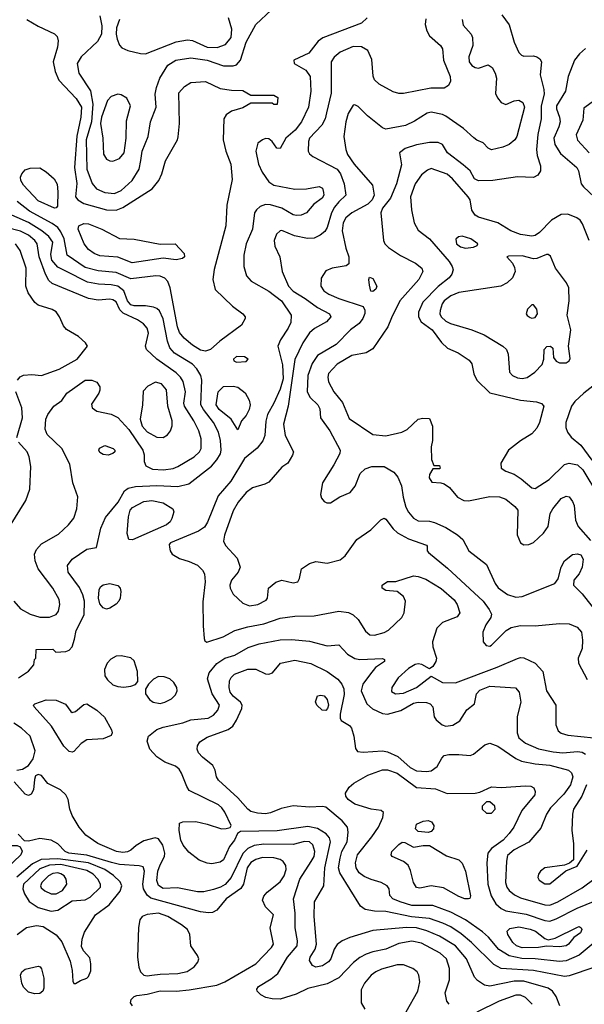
# Model space of a CAD drawing. Extents: x 1173029 to 1307123, y 522559 to 678521.
# Tile 509 of 623: x 1229111 to 1232587, y 643935 to 649994. Entities that reach past the tile are written whole.
import ezdxf

# ---------------------------------------------------------------- set-up
doc = ezdxf.new("R2010")
doc.units = 0

msp = doc.modelspace()

# ---------------------------------------------------------------- linework, layer by layer
at = {"layer": '0CON10XD'}
for points in [[(1229605, 650018.8), (1229616.2, 649956.2), (1229614.1, 649905), (1229589.4, 649860.6), (1229488.8, 649765), (1229464.6, 649725), (1229474.6, 649665), (1229546.1, 649556.1), (1229561, 649475), (1229552.1, 649365), (1229520.9, 649255), (1229523.9, 649075), (1229557, 648987), (1229583.5, 648953.5), (1229635, 648930.6), (1229695, 648925.3), (1229735, 648942.8), (1229803.8, 649005), (1229846.2, 649075), (1229856.7, 649126.7), (1229864.4, 649185.6), (1229902.7, 649275), (1229916.2, 649365), (1229951.2, 649455), (1229944.7, 649535), (1229952.3, 649577.7), (1229974.7, 649635.3), (1230023.3, 649715), (1230072, 649745), (1230165, 649758.9), (1230265, 649745.2), (1230365, 649711.1), (1230425, 649711), (1230445, 649716.9), (1230469.8, 649745), (1230505, 649855.6), (1230565, 649964.2), (1230661.4, 650055)], [(1232079.2, 650025), (1232125, 649962.9), (1232155.7, 649855.7), (1232185, 649792), (1232200, 649775), (1232215, 649769.4), (1232275, 649772.3), (1232295, 649766.2), (1232314.1, 649754.1), (1232323.8, 649735), (1232315.9, 649655), (1232337.9, 649565), (1232339.5, 649535), (1232322.2, 649465), (1232320.8, 649385), (1232301.5, 649288.5), (1232292.8, 649195), (1232297.7, 649157.7), (1232318.2, 649095), (1232317.3, 649065), (1232301.9, 649038.1), (1232275, 649023.1), (1232175, 649026.2), (1232025, 649005.4), (1231935, 649002.7), (1231912.2, 649015), (1231884.7, 649064.7), (1231840.6, 649100.6), (1231745.7, 649175), (1231715, 649226.2), (1231688.3, 649238.3), (1231635, 649238), (1231555, 649223.4), (1231485, 649200.8), (1231450, 649175), (1231461.5, 649101.5), (1231431.1, 648985), (1231393.3, 648895), (1231345, 648833.8), (1231333.8, 648805), (1231351.5, 648635), (1231360, 648615), (1231382.2, 648592.2), (1231455, 648542.5), (1231548, 648495), (1231586, 648465), (1231592.5, 648445), (1231568.1, 648395), (1231451.1, 648265), (1231399.7, 648159.7), (1231377.8, 648105), (1231285, 647967.8), (1231245, 647943.6), (1231155, 647928.4), (1231065.5, 647875), (1231012.8, 647817.2), (1231008.2, 647795), (1231013.2, 647765), (1231046, 647705), (1231098.4, 647638.4), (1231139.2, 647539.2), (1231285, 647442.5), (1231365, 647432.5), (1231464.6, 647455.4), (1231497, 647473), (1231565, 647536), (1231592.5, 647542.5), (1231635, 647540), (1231652.3, 647492.3), (1231652, 647405), (1231643.8, 647365), (1231647, 647287), (1231661.7, 647251.7), (1231695, 647250), (1231700, 647235), (1231695, 647230), (1231655, 647230), (1231634.2, 647195.8), (1231632, 647175), (1231648.3, 647148.3), (1231704.1, 647144.1), (1231725, 647138), (1231758, 647115), (1231806.4, 647056.4), (1231845, 647035.6), (1231875, 647034.4), (1232005, 647059.6), (1232065, 647057.3), (1232105, 647043.1), (1232159.5, 646999.5), (1232177.5, 646975), (1232174.4, 646825), (1232194.5, 646774.5), (1232215, 646762), (1232245.7, 646764.3), (1232275, 646777.5), (1232336.4, 646833.6), (1232365.6, 646875), (1232378.1, 646955), (1232393.1, 646985), (1232445, 647046.9), (1232475, 647061.4), (1232495, 647057.5), (1232515, 647030), (1232524.3, 647005), (1232533.6, 646913.6), (1232548.9, 646875), (1232625, 646790)], [(1229154.5, 649995), (1229225, 649953.9), (1229326.2, 649906.2), (1229340.9, 649890.9), (1229347.1, 649865), (1229344.4, 649825), (1229317.2, 649735), (1229329.1, 649675), (1229352.6, 649622.6), (1229459.5, 649509.5), (1229490.9, 649455), (1229487.6, 649395), (1229462.2, 649277.8), (1229449.4, 649085), (1229463.1, 648986.9), (1229455.4, 648905), (1229469.6, 648885), (1229505, 648862.5), (1229645, 648824.2), (1229705, 648821.8), (1229745, 648839.2), (1229925.9, 648954.1), (1229968.2, 649005), (1229986.2, 649045), (1230007.8, 649125), (1230082.7, 649255), (1230086.9, 649273.1), (1230094.4, 649355), (1230090, 649545), (1230126, 649584), (1230165, 649607.5), (1230254.5, 649614.5), (1230345, 649571.1), (1230415, 649560), (1230485, 649558.8), (1230535, 649530), (1230675, 649530), (1230700, 649515), (1230697, 649473), (1230675, 649472.5), (1230665, 649480), (1230535, 649480), (1230485, 649450.8), (1230415, 649431.2), (1230381.7, 649408.3), (1230367.5, 649385), (1230364.6, 649255.4), (1230380, 649185), (1230411.1, 649105), (1230418.3, 649011.7), (1230386.4, 648853.6), (1230381.2, 648725), (1230307.4, 648457.4), (1230300, 648395), (1230314.8, 648334.8), (1230420.4, 648230.4), (1230485.8, 648185), (1230500, 648165), (1230500, 648155), (1230476, 648115), (1230343.4, 648016.6), (1230285.9, 647964.1), (1230255, 647954.1)], [(1229725, 649995.7), (1229707.6, 649945), (1229704.7, 649905), (1229710.4, 649875), (1229725, 649838), (1229740.8, 649820.8), (1229776.7, 649805), (1229855, 649785.4), (1229885, 649784), (1230075, 649858.9), (1230145, 649870.7), (1230175, 649865.3), (1230265, 649825.8), (1230326.7, 649823.2), (1230378.2, 649841.8), (1230412.5, 649885), (1230418, 649935), (1230396.2, 650005)], [(1231249.4, 650005), (1231216.4, 649973.6), (1230976.8, 649883.2), (1230948.3, 649861.7), (1230891.1, 649788.9), (1230799.4, 649745), (1230801.9, 649725), (1230873.5, 649683.5), (1230898.8, 649645), (1230903.8, 649555), (1230888.6, 649455), (1230846.5, 649365), (1230806.8, 649315), (1230749.5, 649265), (1230715, 649201.2), (1230695, 649203.3), (1230666.2, 649245), (1230645, 649260.8), (1230625, 649262.5), (1230605, 649255.8), (1230576.7, 649235), (1230564, 649185), (1230581.1, 649105), (1230603.5, 649055), (1230645, 648995.8), (1230676.1, 648976.1), (1230805, 648950.5), (1230876.8, 648953.2), (1230955, 648968), (1230975, 648956.7), (1230981.7, 648931.7), (1230982.9, 648915), (1230974.2, 648895), (1230921.4, 648858.6), (1230876, 648805), (1230845, 648791.5), (1230815, 648788.8), (1230795, 648793.9), (1230725, 648833.8), (1230655, 648855.3), (1230625, 648856.6), (1230591.1, 648845), (1230568.2, 648825), (1230557.1, 648805), (1230544.7, 648705.3), (1230505.5, 648615), (1230491.5, 648545), (1230490, 648475), (1230508, 648418), (1230536, 648385), (1230645, 648323.2), (1230723.8, 648265), (1230783.1, 648175), (1230780.8, 648130.8), (1230764.4, 648095), (1230715.9, 648024.1), (1230700.4, 647985), (1230729.8, 647869.8), (1230733.1, 647785), (1230715, 647721.1), (1230676.4, 647635), (1230636.2, 647563.8), (1230626.3, 647523.7), (1230619.4, 647435), (1230608.1, 647401.9), (1230572.1, 647357.9), (1230495.8, 647294.2), (1230410.4, 647155), (1230333.8, 647065), (1230267.1, 646902.9), (1230247.9, 646872.1), (1230212.3, 646847.7), (1230038.8, 646775), (1230031.2, 646765), (1230032.5, 646747.5), (1230036.7, 646725), (1230050, 646705), (1230095, 646679.4), (1230155, 646660.5), (1230205, 646636.7), (1230236.2, 646606.2), (1230248.6, 646585), (1230253.1, 646535), (1230239.1, 646410.9), (1230240, 646265), (1230246.2, 646186.2), (1230251.7, 646171.7), (1230263.6, 646163.6), (1230363.1, 646196.9), (1230434.8, 646235.2), (1230515, 646258.2), (1230615, 646275.9), (1230715, 646311.3), (1230805, 646323.8), (1230923.8, 646326.2), (1231075, 646355.3), (1231135, 646345.4), (1231165, 646332.7), (1231195, 646303.3), (1231241, 646231), (1231267.8, 646207.8), (1231295, 646206.1), (1231355, 646222.7), (1231382, 646238), (1231464.6, 646315.4), (1231477.3, 646345), (1231487.1, 646415), (1231474.5, 646444.5), (1231435, 646476.2), (1231365, 646482), (1231342.5, 646495), (1231343.3, 646515), (1231375, 646536.2), (1231427, 646537), (1231535, 646570.9), (1231565, 646568.5), (1231611.9, 646551.9), (1231705, 646494.4), (1231785.6, 646425), (1231804.4, 646395), (1231820, 646345), (1231805, 646318.6), (1231715, 646285.6), (1231679.4, 646250.6), (1231653.1, 646165), (1231655.7, 646135), (1231676.9, 646065), (1231674.2, 646045), (1231655, 646013.3), (1231635, 646000), (1231587, 646027), (1231565, 646031.2), (1231545, 646026.2), (1231505, 646001.3), (1231441.8, 645945), (1231402.5, 645885), (1231400.6, 645860.6), (1231425.3, 645845.3)], [(1231610.9, 649999.1), (1231607.5, 649965), (1231618.6, 649925), (1231634.4, 649895), (1231701.4, 649835), (1231713.3, 649815), (1231719.5, 649745), (1231762.3, 649645), (1231764.5, 649615), (1231751.4, 649588.6), (1231725, 649573.3), (1231642.7, 649572.7), (1231475, 649539.2), (1231445, 649539.6), (1231410.8, 649550.8), (1231325, 649596.5), (1231294.7, 649624.7), (1231287.4, 649647.4), (1231279.5, 649749.5), (1231255.3, 649805.3), (1231215, 649828.2), (1231165, 649830), (1231085, 649794.6), (1231047.3, 649762.7), (1231029.6, 649735), (1231028, 649542), (1231000.9, 649420.9), (1230992.3, 649385), (1230970.4, 649345), (1230896.2, 649265), (1230889.6, 649245), (1230887.3, 649185), (1230895, 649169.4), (1230915, 649152.1), (1231065.5, 649075), (1231085.2, 649045.2), (1231108.2, 648985), (1231120, 648915), (1231075, 648874.1), (1231049.3, 648840.7), (1231031.6, 648805), (1231004.7, 648715), (1230989, 648691), (1230961.8, 648668.2), (1230925, 648650.3), (1230883.3, 648646.7), (1230803.8, 648663.8), (1230725, 648696.5), (1230715, 648695.6), (1230692.1, 648675), (1230677.7, 648635), (1230681.5, 648601.5), (1230713.5, 648535), (1230727.3, 648445), (1230766.7, 648355), (1230795, 648322.9), (1230868.1, 648278.1), (1230945, 648223.3), (1231018.6, 648185), (1231027.1, 648165), (1231000, 648135), (1230925.8, 648094.2), (1230895, 648067.3), (1230854.2, 648005), (1230805, 647902.5), (1230764.5, 647615), (1230735.9, 647505), (1230745.3, 647435.3), (1230795.8, 647335), (1230790.8, 647315), (1230761.2, 647265), (1230725, 647240), (1230645, 647149.2), (1230620, 647135), (1230545, 647112.5), (1230505, 647084.5), (1230455.5, 647025), (1230425, 646972), (1230373, 646823), (1230365.6, 646785), (1230378, 646758), (1230450.9, 646680.9), (1230468.1, 646625), (1230456.9, 646595), (1230415.3, 646545), (1230405.3, 646515), (1230406, 646495), (1230425, 646460), (1230483.9, 646403.9), (1230525, 646387.7), (1230576.2, 646395), (1230627.8, 646422.2), (1230635.8, 646435), (1230642.5, 646495), (1230687.3, 646532.7), (1230725.5, 646545.5), (1230795, 646528.8), (1230822.5, 646535), (1230833.8, 646555), (1230845.9, 646614.1), (1230895, 646648), (1230935, 646659.2), (1231005, 646650), (1231085, 646670), (1231114.1, 646695.9), (1231185.8, 646795), (1231272, 646855), (1231335, 646916), (1231354.1, 646925.9), (1231365, 646921.2), (1231410.4, 646860.4), (1231437.4, 646837.4), (1231505, 646800), (1231615, 646760), (1231620, 646755), (1231620, 646725), (1231627.5, 646715), (1231745, 646619.2), (1231963.6, 646415), (1232001.5, 646365), (1232015.6, 646335), (1232011.9, 646315), (1231980.1, 646269.9), (1231962.3, 646225), (1231965.5, 646165.5), (1231983, 646143), (1232005, 646139.4), (1232015, 646144.4), (1232105.4, 646234.6), (1232136.2, 646253.8), (1232195.4, 646265.4), (1232285, 646263.6), (1232435, 646279.5), (1232495, 646276.5), (1232544.2, 646255), (1232570, 646225), (1232576.3, 646176.3), (1232574.6, 646125.4), (1232549.2, 646065), (1232552, 646035), (1232604.6, 645934.6)], [(1231835.5, 649995), (1231840.9, 649960.9), (1231890, 649905), (1231899.2, 649885), (1231900, 649835), (1231876.9, 649765), (1231878.1, 649735), (1231895, 649713.1), (1231915, 649699.5), (1231935, 649696.7), (1231995, 649716.9), (1232019.3, 649699.3), (1232038.2, 649665), (1232046.6, 649633.4), (1232040.6, 649540.6), (1232052.7, 649512.7), (1232075, 649484.3), (1232105, 649472.9), (1232155, 649495.6), (1232185, 649499.5), (1232208.2, 649485), (1232218.4, 649455), (1232172.2, 649275), (1232160.6, 649255), (1232125, 649226.7), (1232085, 649209.4), (1232015, 649194), (1231995, 649203.8), (1231965.6, 649235.6), (1231925, 649252.2), (1231906.8, 649266.8), (1231844.5, 649324.5), (1231735, 649399.6), (1231715, 649410), (1231645, 649425.7), (1231620.7, 649419.3), (1231541.1, 649368.9), (1231485.9, 649344.1), (1231365, 649320), (1231345, 649328.8), (1231252.2, 649402.2), (1231195, 649460.6), (1231175, 649470.8), (1231165, 649469.2), (1231132.5, 649417.5), (1231118.8, 649365), (1231106.7, 649275), (1231118.3, 649195), (1231129.8, 649165), (1231169.7, 649105), (1231283.5, 648975), (1231293.5, 648915), (1231281.8, 648885), (1231255, 648859.1), (1231155, 648806.1), (1231120, 648775), (1231103.4, 648745), (1231096.6, 648695), (1231118.9, 648588.9), (1231138.1, 648535), (1231138, 648492), (1231120.5, 648479.5), (1231035, 648465.4), (1230995, 648448.9), (1230966.7, 648403.3), (1230965.4, 648355), (1230984.6, 648325), (1231015, 648304.7), (1231075, 648278.4), (1231225, 648228.8), (1231236.9, 648206.9), (1231236.8, 648186.8), (1231223.6, 648155), (1231200.5, 648125), (1231148.2, 648085), (1231059.4, 647995), (1230945, 647927.1), (1230911, 647879), (1230884.2, 647805), (1230881.8, 647705), (1230899.2, 647669.2), (1230945.8, 647625), (1230959.2, 647599.2), (1230964, 647545), (1231021.2, 647465), (1231084.5, 647345), (1231081.1, 647325), (1231044.7, 647255.3), (1230974.5, 647145), (1230962.7, 647072.7), (1230968.8, 647048.8), (1230985, 647030), (1231001.7, 647021.7), (1231025, 647021.2), (1231083, 647057), (1231145.6, 647084.4), (1231176.4, 647123.6), (1231207.9, 647202.1), (1231238.7, 647231.3), (1231280, 647245), (1231355, 647244.4), (1231415, 647209.4), (1231438.3, 647178.3), (1231460.8, 647125), (1231471.2, 647055), (1231489.1, 646995), (1231504.4, 646964.4), (1231535, 646927.3), (1231565, 646910.8), (1231635, 646907.7), (1231665, 646899.6), (1231735, 646868.8), (1231807.1, 646825), (1231838.9, 646795), (1231876, 646725), (1231985, 646641.2), (1232037.5, 646525), (1232057, 646497), (1232115, 646457.3), (1232165, 646441.5), (1232205, 646445.5), (1232405.5, 646524.5), (1232425.6, 646554.4), (1232445.8, 646625), (1232466.2, 646665), (1232515, 646702.9), (1232545, 646707.9), (1232565, 646701.1), (1232580, 646675), (1232574.4, 646625), (1232555.4, 646584.6), (1232523.8, 646545), (1232521.2, 646515), (1232575, 646460.5), (1232655.9, 646355.9)], [(1232595, 649816.5), (1232558.5, 649785), (1232527.1, 649745), (1232488.9, 649645), (1232471.1, 649555), (1232416.2, 649465), (1232416.3, 649445), (1232434.8, 649395), (1232438.1, 649365), (1232431.2, 649335), (1232399.7, 649265), (1232405.8, 649225.8), (1232440.6, 649170.6), (1232541.9, 649085), (1232552.2, 649065), (1232567.9, 648985), (1232581.8, 648965), (1232647.1, 648905)], [(1232715, 649543.8), (1232585, 649450), (1232577.5, 649375), (1232537.1, 649285), (1232545, 649251.9), (1232616.4, 649175)], [(1229685, 649123.6), (1229725, 649139.2), (1229754.8, 649175.2), (1229767.1, 649265), (1229768.9, 649371.1), (1229793.1, 649465), (1229771.4, 649511.4), (1229735, 649532.5), (1229715, 649535.7), (1229675, 649521.4), (1229652.4, 649497.6), (1229615.3, 649395), (1229608.3, 649355), (1229623.1, 649265), (1229626.5, 649166.5), (1229646.2, 649136.2), (1229665, 649125.6), (1229685, 649123.6)], [(1229325, 648834.4), (1229225, 648879.4), (1229134.6, 648975), (1229118.2, 649005), (1229115.5, 649025), (1229123.7, 649046.3), (1229145, 649070), (1229175, 649080.8), (1229235, 649081.8), (1229275, 649058.5), (1229323.6, 649015), (1229341.5, 648981.5), (1229346.6, 648935), (1229342.9, 648847.1), (1229335, 648836.2), (1229325, 648834.4)], [(1232618.2, 648635), (1232577, 648737), (1232561.2, 648761.2), (1232541.2, 648775), (1232485, 648796.5), (1232445, 648794.6), (1232385, 648760.9), (1232311.1, 648685), (1232285, 648666.5), (1232265, 648662.5), (1232195, 648672.9), (1232134.8, 648694.8), (1232054, 648744), (1231935, 648779.6), (1231915, 648790.5), (1231895, 648822), (1231883.8, 648885), (1231872.5, 648905), (1231775.4, 649015.4), (1231742.9, 649042.9), (1231645, 649077.7), (1231621, 649069), (1231585, 649040.4), (1231546.6, 648985), (1231518.2, 648905), (1231522.5, 648825), (1231540, 648745), (1231565, 648699.2), (1231635, 648645.6), (1231755.5, 648505.5), (1231774.7, 648475), (1231779.2, 648455), (1231772.5, 648427.5), (1231755.9, 648405), (1231687.5, 648352.5), (1231592.3, 648255), (1231566.2, 648195), (1231566.1, 648165), (1231583.6, 648135), (1231649.6, 648085), (1231708.5, 648008.5), (1231745, 647972), (1231811.2, 647945), (1231878.9, 647898.9), (1231895.5, 647875.5), (1231907.3, 647815), (1231925.5, 647775), (1232005, 647698.5), (1232195, 647652.3), (1232293.5, 647643.5), (1232323.1, 647633.1), (1232338.6, 647615), (1232311.6, 647515), (1232295, 647480.6), (1232265, 647446.7), (1232195, 647403.5), (1232121.1, 647345), (1232072.5, 647265), (1232074.5, 647234.5), (1232105, 647215.7), (1232155, 647196.9), (1232198.7, 647168.7), (1232263.8, 647113.8), (1232285, 647109.2), (1232370.5, 647165), (1232465, 647257.5), (1232495, 647264.5), (1232545, 647254.6), (1232578.8, 647225), (1232675.5, 647065)], [(1230255, 647954.1), (1230225, 647960.6), (1230175, 647991.3), (1230124.3, 648034.3), (1230095, 648070), (1230083.6, 648105), (1230038, 648345), (1230022.7, 648382.7), (1230005, 648402.8), (1229976, 648416), (1229948.7, 648418.7), (1229795, 648398.7), (1229705, 648438.5), (1229595, 648449.4), (1229515, 648469.6), (1229403.2, 648545), (1229384.8, 648645), (1229365, 648689.6), (1229344.9, 648714.9), (1229310.2, 648740.2), (1229171.3, 648815), (1229095.2, 648875.2)], [(1229103.8, 645945), (1229164.2, 645985.8), (1229197.5, 646025), (1229203, 646057), (1229210, 646065), (1229211.7, 646118.3), (1229315, 646120), (1229332.5, 646102.5), (1229395, 646106), (1229415, 646114.2), (1229435, 646134), (1229447.7, 646182.3), (1229459.6, 646235), (1229507.4, 646332.6), (1229509.1, 646415), (1229500.4, 646455), (1229479.8, 646499.8), (1229409.4, 646595), (1229405.8, 646635), (1229435, 646674), (1229525, 646736), (1229583, 646747), (1229611.1, 646865), (1229638.7, 646931.3), (1229717.3, 647025), (1229755.7, 647094.3), (1229778.9, 647111.1), (1229825, 647121.1), (1229955, 647128.5), (1230085, 647122.1), (1230152.2, 647137.8), (1230292.9, 647247.1), (1230325.2, 647284.8), (1230346.5, 647323.5), (1230351.8, 647345), (1230348.1, 647405), (1230335.8, 647455), (1230304.2, 647515), (1230242.7, 647595), (1230226.7, 647625), (1230232.9, 647775), (1230226, 647805), (1230202.5, 647845), (1230175, 647873.9), (1230065, 647942.1), (1230034.8, 647974.8), (1230020.6, 648015), (1229995, 648152.5), (1229972.3, 648202.3), (1229955, 648217.7), (1229934.7, 648224.7), (1229885, 648233.2), (1229815, 648232.8), (1229795, 648239.6), (1229775, 648264.7), (1229751.6, 648325), (1229715, 648353.4), (1229675, 648363.1), (1229597.2, 648367.2), (1229528.7, 648378.7), (1229395, 648446.2), (1229345, 648472.1), (1229309.6, 648515), (1229301.7, 648548.3), (1229315.7, 648625), (1229290.1, 648660.1), (1229246.6, 648695), (1229165, 648745.9), (1228885, 648869.7)], [(1229075, 646415.6), (1229115, 646368.2), (1229175.8, 646335.8), (1229235, 646316.8), (1229295, 646317.3), (1229335, 646333.3), (1229350.5, 646355), (1229358.2, 646395), (1229355, 646425.8), (1229314.6, 646495), (1229223.9, 646613.9), (1229206, 646665), (1229202.3, 646705), (1229215.3, 646734.7), (1229245, 646769.4), (1229350.8, 646829.2), (1229411.9, 646885), (1229445, 646927.5), (1229463.1, 646985), (1229468, 647058), (1229438.5, 647145), (1229418.9, 647258.9), (1229370.6, 647355), (1229280.7, 647440.7), (1229267.1, 647475), (1229271.1, 647535), (1229285, 647563.8), (1229322, 647615), (1229369.7, 647650.3), (1229402, 647695), (1229515, 647775.5), (1229555, 647776.9), (1229585, 647763.8), (1229603.8, 647735), (1229604, 647715), (1229598, 647695), (1229552.1, 647627.9), (1229557.5, 647605), (1229585.4, 647585.4), (1229675, 647566.9), (1229715, 647545.7), (1229782.2, 647472.2), (1229868.7, 647345), (1229876.7, 647316.7), (1229877.1, 647275), (1229888.4, 647248.4), (1229928.4, 647228.4), (1229996.3, 647223.7), (1230055, 647233.2), (1230085, 647245.6), (1230185, 647304.6), (1230218.2, 647335), (1230227.9, 647355), (1230227.3, 647415), (1230213.1, 647465), (1230183.3, 647525), (1230125.3, 647615), (1230122.5, 647635), (1230132.1, 647705), (1230116.8, 647766.8), (1230100.7, 647795), (1230075, 647822), (1229955.5, 647905), (1229892.2, 647965), (1229885.5, 647985), (1229903.9, 648065), (1229895.4, 648095), (1229872.8, 648122.8), (1229837, 648147), (1229747.6, 648187.6), (1229728, 648208), (1229705, 648257.1), (1229685, 648271.2), (1229665, 648274.7), (1229595, 648268.7), (1229535, 648278.8), (1229311.7, 648371.7), (1229290.2, 648390.2), (1229269, 648429), (1229231.6, 648535), (1229219.2, 648615), (1229204.7, 648635), (1229165, 648667.4), (1229115, 648692.8), (1228944.7, 648735.3)], [(1229802.8, 648497.2), (1229715, 648532.7), (1229605, 648540.4), (1229568.6, 648555), (1229535, 648579.4), (1229508.2, 648615), (1229470, 648705), (1229474.2, 648725), (1229505, 648740.5), (1229535, 648737.7), (1229615.8, 648705), (1229725, 648648.1), (1229815, 648644.4), (1229975, 648613.8), (1230067.5, 648615), (1230124, 648555), (1230126.2, 648535), (1230113.3, 648525), (1230075, 648517.3), (1229995, 648526.4), (1229845, 648503.3), (1229802.8, 648497.2)], [(1231855, 648589.1), (1231905, 648594.3), (1231927.5, 648605), (1231932.5, 648615), (1231888, 648645), (1231835, 648661.8), (1231812.2, 648657.8), (1231795.6, 648644.4), (1231799.5, 648615), (1231825, 648596.4), (1231855, 648589.1)], [(1229097.5, 647775), (1229114.4, 647795.6), (1229135, 647805.7), (1229185, 647810.5), (1229245, 647805.6), (1229355, 647843.1), (1229464.3, 647905), (1229528, 647985), (1229515.5, 648005.5), (1229474, 648045), (1229398.6, 648088.6), (1229379.8, 648109.8), (1229355.9, 648165.9), (1229335, 648195.6), (1229310.8, 648210.8), (1229225, 648236.5), (1229204.2, 648254.2), (1229162.9, 648312.9), (1229149.4, 648355), (1229150, 648465), (1229113.8, 648573.8), (1229085.5, 648615)], [(1232205, 647786.7), (1232235, 647793.3), (1232283.3, 647825), (1232327.5, 647872.5), (1232338.8, 647905), (1232341.2, 647965), (1232356.1, 647983.9), (1232380, 647985), (1232393.6, 647973.6), (1232396.7, 647915), (1232415, 647892), (1232435, 647883.1), (1232475, 647883.3), (1232494.2, 647895), (1232500.9, 647909.1), (1232490.6, 647985), (1232503.8, 648085), (1232482.5, 648175), (1232493.1, 648265), (1232491.8, 648345), (1232478.5, 648375), (1232410.6, 648465), (1232379.1, 648539.1), (1232365, 648550), (1232355, 648550), (1232295.5, 648524.5), (1232275, 648522.2), (1232205, 648541.1), (1232120, 648540), (1232110, 648535), (1232145.7, 648495.7), (1232158.3, 648468.3), (1232160.8, 648445), (1232145.8, 648405), (1232112, 648375), (1232072.5, 648355), (1231814.8, 648315.2), (1231765.2, 648294.8), (1231723.9, 648265), (1231711.6, 648245), (1231700, 648205), (1231698.4, 648185), (1231706.9, 648165), (1231735, 648139.3), (1231764.4, 648124.4), (1231895, 648086.2), (1231970, 648055), (1232086.2, 647985), (1232108, 647965), (1232118.8, 647935), (1232126, 647825), (1232145, 647804.3), (1232175, 647790), (1232205, 647786.7)], [(1231285, 648322.5), (1231273.9, 648323.9), (1231265, 648360), (1231260, 648395), (1231265, 648410), (1231285, 648402.5), (1231310, 648355), (1231303.3, 648335), (1231285, 648322.5)], [(1232265, 648156.9), (1232285, 648162.2), (1232298.5, 648185), (1232295, 648212.5), (1232275, 648240), (1232265, 648240), (1232237.7, 648212.3), (1232230, 648185), (1232234.5, 648174.5), (1232255, 648160.6), (1232265, 648156.9)], [(1230445, 647886), (1230505, 647891.2), (1230516.7, 647905), (1230495, 647918.8), (1230445, 647920.8), (1230428, 647905), (1230430, 647895), (1230445, 647886)], [(1229995, 647424), (1230020.6, 647439.4), (1230040.4, 647465), (1230050.7, 647495), (1230050.3, 647525), (1230023.8, 647615), (1230015, 647715.7), (1229985, 647753.6), (1229946.4, 647763.6), (1229900.2, 647739.8), (1229871.5, 647708.5), (1229866.8, 647625), (1229852.2, 647535), (1229865, 647493.8), (1229895, 647457.3), (1229955, 647424.7), (1229995, 647424)], [(1230455, 647470), (1230412.7, 647535), (1230339.4, 647595), (1230320.2, 647625), (1230332.2, 647705), (1230365, 647736.8), (1230425, 647740), (1230455, 647732.7), (1230498.8, 647698.8), (1230522.9, 647652.9), (1230529.6, 647625), (1230524.6, 647595), (1230505, 647557.5), (1230475.8, 647525), (1230455, 647470)], [(1232640.2, 647739.8), (1232585, 647695.4), (1232528.2, 647645), (1232508.2, 647615), (1232473.8, 647515), (1232473.7, 647483.7), (1232483.1, 647455), (1232505.6, 647425), (1232565, 647376.2), (1232633.7, 647283.7)], [(1229093.4, 647423.4), (1229128.2, 647545), (1229123.6, 647605), (1229087.1, 647705)], [(1229047.6, 646872.4), (1229149.2, 647035), (1229172.5, 647105), (1229180, 647245), (1229170, 647305), (1229157.1, 647335), (1229103.7, 647393.7)], [(1229655, 647314.2), (1229625, 647318.6), (1229605, 647330), (1229598, 647345), (1229603.2, 647356.8), (1229635, 647374), (1229686.7, 647355), (1229696.2, 647345), (1229696.7, 647335), (1229685, 647323.8), (1229655, 647314.2)], [(1229805, 646792.9), (1229783.8, 646795), (1229772.7, 646832.7), (1229780, 646935), (1229791.8, 646975), (1229805, 646992.3), (1229875, 647029.3), (1229925, 647035.4), (1229995, 647020.4), (1230054.3, 646985), (1230060.6, 646965), (1230048.6, 646925), (1230037.1, 646905), (1230015, 646885.5), (1229805, 646792.9)], [(1229645, 646367.5), (1229624.6, 646374.6), (1229605, 646399.2), (1229597.2, 646435), (1229600.4, 646485), (1229607.8, 646505), (1229625, 646517.1), (1229665, 646525.5), (1229715, 646512.5), (1229729.2, 646495), (1229732.9, 646475), (1229730.6, 646435), (1229721.4, 646415), (1229705, 646397.1), (1229665, 646372.9), (1229645, 646367.5)], [(1232436.9, 643925), (1232413.8, 643983.8), (1232392.1, 644015), (1232365, 644035.3), (1232215, 644077.9), (1232155, 644077), (1232005, 644046.5), (1231972.8, 644052.8), (1231930.6, 644080.6), (1231911.8, 644101.8), (1231862.8, 644215), (1231793.9, 644295), (1231695.4, 644355.4), (1231618.1, 644388.1), (1231555, 644405.2), (1231492, 644408), (1231285, 644390.3), (1231142.8, 644347.2), (1231095.7, 644325), (1231066.6, 644303.4), (1231048.2, 644275), (1231026.2, 644215), (1231012.6, 644197.4), (1230975, 644172.2), (1230935, 644164.2), (1230913.4, 644173.4), (1230895.6, 644205.6), (1230898.5, 644225), (1230930, 644275), (1230937.5, 644305), (1230923.6, 644476.4), (1230925.7, 644565), (1230984.4, 644665), (1230989.8, 644775), (1231025.2, 644935), (1231019.5, 644959.5), (1230998.5, 644985), (1230945, 645016.2), (1230885, 645029), (1230696.9, 645003.1), (1230471.5, 644998.5), (1230452.9, 644987.1), (1230433.3, 644945), (1230403.8, 644906.2), (1230365, 644824.6), (1230345, 644808.9), (1230295, 644799.6), (1230265, 644803.5), (1230215, 644822.5), (1230151.9, 644871.9), (1230118.2, 644915), (1230103.8, 644945), (1230091.9, 645005), (1230095, 645050), (1230115, 645058.8), (1230195, 645059.4), (1230265.8, 645044.2), (1230352.5, 645015), (1230383, 645017), (1230406, 645024), (1230413.3, 645035), (1230375, 645117.5), (1230356.5, 645145), (1230335, 645162.1), (1230155, 645251.8), (1230139.1, 645275), (1230108.1, 645358.1), (1230092.8, 645382.8), (1230070.8, 645400.8), (1230005.3, 645425.3), (1229955, 645457.9), (1229911.5, 645505), (1229896.7, 645555), (1229904.3, 645585), (1229955, 645626.7), (1229995, 645641.2), (1230115, 645666.6), (1230165, 645685.4), (1230271.2, 645695), (1230304.2, 645715), (1230331.1, 645745), (1230340.9, 645775), (1230296.6, 645846.6), (1230267.6, 645937.6), (1230276.9, 645975), (1230325, 646032.3), (1230375, 646065.3), (1230435, 646083.9), (1230518.2, 646131.8), (1230585, 646153.4), (1230715, 646178.7), (1230785, 646180), (1230895, 646169.2), (1231005, 646141.9), (1231075, 646148), (1231129.1, 646089.1), (1231175, 646062.5), (1231205, 646057.5), (1231345, 646063.8), (1231357.7, 646057.7), (1231356.2, 646045), (1231301.7, 646008.3), (1231265, 645961.2), (1231224.5, 645905), (1231213.1, 645865), (1231248.5, 645785), (1231282.8, 645752.8), (1231345, 645724.1), (1231375, 645721.2), (1231457.7, 645742.3), (1231535, 645788.1), (1231565, 645794.2), (1231615, 645792.3), (1231637.5, 645785), (1231655.4, 645765.4), (1231663.3, 645705), (1231675, 645685.7), (1231711.9, 645655), (1231735, 645647.1), (1231778.1, 645651.9), (1231821.4, 645678.6), (1231863.2, 645746.8), (1231911.2, 645785), (1231923.3, 645845), (1231945, 645868.5), (1232005, 645892.5), (1232163, 645883), (1232185.5, 645855.5), (1232196.9, 645795), (1232174.3, 645705.7), (1232173.6, 645605), (1232184.6, 645575), (1232225, 645541.2), (1232305, 645506.6), (1232395, 645489.6), (1232455, 645482.5), (1232545, 645490.7), (1232575, 645487.2), (1232594.8, 645474.8)], [(1229752.7, 645887.3), (1229795, 645893.8), (1229825, 645902.5), (1229838.3, 645921.7), (1229837.3, 645982.7), (1229815, 646048), (1229795, 646066.9), (1229735, 646080), (1229705, 646077.1), (1229671.5, 646058.5), (1229650, 646035), (1229632.9, 645995), (1229635.5, 645955.5), (1229651.1, 645931.1), (1229685, 645901.4), (1229715, 645890), (1229752.7, 645887.3)], [(1232645, 644161.4), (1232495, 644110), (1232465, 644105.3), (1232275, 644143.3), (1232076.1, 644156.1), (1232029.6, 644179.6), (1231891.8, 644315), (1231828.5, 644368.5), (1231765, 644411.4), (1231716.5, 644435), (1231635, 644463.6), (1231523.4, 644473.4), (1231365, 644505.6), (1231295, 644508.8), (1231237.6, 644517.6), (1231209.2, 644539.2), (1231081.2, 644745), (1231074.4, 644775.6), (1231083.5, 644835), (1231095.2, 644875), (1231126.4, 644935), (1231133.9, 644993.9), (1231128.8, 645025), (1231096.4, 645065), (1230995, 645148.1), (1230975, 645153.1), (1230895, 645148.8), (1230795, 645157.3), (1230720.2, 645139.8), (1230655, 645112.7), (1230625, 645107.2), (1230575, 645110.7), (1230535, 645122.5), (1230515.5, 645135), (1230454.5, 645205), (1230335.6, 645315), (1230321.9, 645335), (1230314.2, 645375), (1230300, 645405), (1230236.6, 645456.6), (1230212.7, 645482.7), (1230203.1, 645505), (1230205.5, 645525), (1230220.4, 645549.6), (1230265, 645578.5), (1230394.8, 645625.2), (1230422.3, 645647.7), (1230446.2, 645683.8), (1230477.9, 645755), (1230481.2, 645775), (1230470, 645795), (1230425, 645831.6), (1230407.1, 645855), (1230399.7, 645885), (1230403.8, 645925), (1230413.6, 645946.4), (1230433.9, 645966.1), (1230515, 645996.7), (1230565, 645997.5), (1230625, 645968), (1230645, 645966.2), (1230666.7, 645975), (1230716.7, 646035), (1230805, 646053.6), (1230902.6, 646032.6), (1231005, 645982.2), (1231069.2, 645935), (1231093.4, 645905), (1231105.9, 645875.9), (1231107.8, 645842.2), (1231085, 645720), (1231084.6, 645695), (1231091.1, 645681.1), (1231140.6, 645650.6), (1231154.4, 645634.4), (1231168.9, 645585), (1231178.8, 645508.8), (1231190.8, 645490.8), (1231225, 645485.8), (1231345, 645494.7), (1231375, 645488.4), (1231439.6, 645459.6), (1231515, 645393.2), (1231555, 645371.1), (1231615, 645367.1), (1231645, 645371.8), (1231681, 645399), (1231709.5, 645450.5), (1231725, 645466.7), (1231753, 645473), (1231815, 645473.1), (1231885, 645466), (1231905, 645474), (1231975, 645532.7), (1232005, 645542.9), (1232055, 645523.1), (1232165, 645448.4), (1232201.3, 645431.3), (1232285, 645414.8), (1232375, 645406.2), (1232490.8, 645375), (1232509.1, 645359.1), (1232517.7, 645335), (1232502.9, 645285)], [(1231425.3, 645845.3), (1231475, 645850), (1231555, 645885.4), (1231645, 645954), (1231715, 645914.5), (1231795, 645912.7), (1232050.9, 646009.1), (1232175, 646062.9), (1232195, 646068.9), (1232215, 646066.7), (1232285, 646034.5), (1232332.3, 645982.3), (1232353.8, 645865), (1232412.7, 645775), (1232411.1, 645655), (1232427.4, 645617.4), (1232444.6, 645604.6), (1232485, 645591.5), (1232645, 645575.8)], [(1229975, 645786.7), (1230005, 645794.5), (1230045, 645815.6), (1230070.5, 645839.5), (1230081.5, 645865), (1230078.5, 645885), (1230059.2, 645915), (1230035, 645937.1), (1230000.9, 645950.9), (1229965, 645951.4), (1229934.5, 645935.5), (1229904.4, 645905.6), (1229886.2, 645875), (1229886.2, 645845), (1229910, 645810), (1229933.4, 645793.4), (1229975, 645786.7)], [(1229435, 645486.9), (1229415, 645490.6), (1229383, 645523), (1229306, 645646), (1229200, 645765), (1229196.2, 645775), (1229203.8, 645785), (1229275, 645808.2), (1229335, 645806.5), (1229392.4, 645782.4), (1229425, 645736.7), (1229435, 645731.2), (1229455, 645736.7), (1229505, 645780), (1229525, 645784), (1229586.2, 645745), (1229632.4, 645702.4), (1229676, 645625), (1229681.2, 645605), (1229675, 645590), (1229625, 645568.1), (1229525, 645561.8), (1229490.4, 645539.6), (1229445, 645491.1), (1229435, 645486.9)], [(1230995, 645743.6), (1230974.2, 645744.2), (1230940, 645775), (1230933.1, 645796.9), (1230945, 645833.3), (1230965, 645838), (1230985, 645834.2), (1231005, 645811.4), (1231011.7, 645775), (1231005.5, 645754.5), (1230995, 645743.6)], [(1229092.5, 645375), (1229127.7, 645382.3), (1229165.8, 645404.2), (1229194.2, 645445), (1229206.5, 645495), (1229176.4, 645585), (1229121.5, 645635), (1229075, 645665.3)], [(1232435, 644198.9), (1232285.2, 644215.2), (1232202.9, 644217.1), (1232125, 644234.4), (1232061.7, 644271.7), (1231997.8, 644347.8), (1231961, 644381), (1231855.9, 644455.9), (1231765, 644502.9), (1231655, 644543.9), (1231525, 644543.7), (1231452.9, 644565), (1231408.6, 644585), (1231390, 644605), (1231385.7, 644645), (1231372.9, 644665), (1231336, 644685), (1231275, 644702.2), (1231232.2, 644722.2), (1231201.2, 644745), (1231182.3, 644775), (1231178.7, 644805), (1231190, 644855), (1231280, 644965), (1231320, 645025), (1231346, 645085), (1231350, 645115), (1231337, 645127), (1231275, 645135.5), (1231175, 645166.2), (1231132.7, 645195), (1231118.2, 645215), (1231117.3, 645235), (1231139.3, 645270.7), (1231168.6, 645295), (1231255, 645344.7), (1231345, 645378.9), (1231375, 645379), (1231435, 645358.4), (1231555, 645269.7), (1231671.6, 645261.6), (1231743, 645233), (1231914.6, 645235.4), (1231945, 645241.1), (1232015, 645272.9), (1232075, 645269.6), (1232225, 645280.4), (1232257.8, 645277.8), (1232277, 645267), (1232284.3, 645245), (1232282.2, 645225), (1232201.9, 645128.1), (1232152.9, 645025), (1232125, 644986.7), (1232087.9, 644945), (1232016.6, 644893.4), (1231994.1, 644865), (1231986.6, 644805), (1231993.3, 644675), (1232013.3, 644603.3), (1232042.9, 644552.9), (1232075, 644525.3), (1232105, 644511.2), (1232229.6, 644489.6), (1232345, 644451.3), (1232375, 644447.7), (1232415, 644460.2), (1232543.2, 644526.8), (1232655, 644572.8)], [(1231754.3, 643935), (1231741.4, 643955), (1231731.5, 644005), (1231756.9, 644085), (1231757.3, 644155), (1231738.7, 644215), (1231699, 644249), (1231585, 644311.1), (1231525, 644323.2), (1231445, 644309.5), (1231365, 644274.1), (1231285, 644258.8), (1231245, 644242.7), (1231205, 644222.3), (1231167, 644193), (1231075, 644097.5), (1231005, 644061.4), (1230885, 644031.8), (1230813, 643997), (1230715, 643967.3), (1230665, 643968.2), (1230627, 643977), (1230595, 643993.9), (1230573.5, 644015), (1230571.4, 644028.6), (1230581.9, 644045), (1230658.5, 644091.5), (1230699.5, 644125), (1230760, 644225), (1230818.4, 644295), (1230821.7, 644325), (1230807.6, 644405), (1230808.1, 644495), (1230797.1, 644585), (1230836, 644705), (1230906.6, 644813.4), (1230923.7, 644845), (1230927.7, 644875), (1230916.3, 644916.3), (1230895, 644935.3), (1230865, 644937.1), (1230795, 644917.9), (1230615, 644920), (1230555, 644911.6), (1230515, 644893.8), (1230485, 644864.1), (1230414, 644715), (1230377.1, 644672.9), (1230348.1, 644655), (1230305, 644641.2), (1230245, 644627.5), (1230206.5, 644626.5), (1230082.6, 644652.6), (1229995, 644648.4), (1229965.7, 644665.7), (1229956.2, 644696.2), (1229962.5, 644755), (1229975, 644794.3), (1230003.3, 644845), (1230005.3, 644865), (1229991.5, 644915), (1229965, 644954.3), (1229945, 644960), (1229875, 644940.5), (1229827.4, 644912.6), (1229795, 644882.9), (1229775, 644873.5), (1229745, 644870), (1229706.7, 644875), (1229591.4, 644925), (1229518.6, 644975), (1229477.5, 645025), (1229435, 645097.5), (1229419.7, 645135), (1229409.2, 645195), (1229394.1, 645224.1), (1229361.4, 645255), (1229284.5, 645294.5), (1229245, 645343.8), (1229225, 645350), (1229209.3, 645340.7), (1229201.7, 645318.3), (1229196, 645255), (1229181.2, 645228.8), (1229165, 645220.8), (1229145, 645229.2), (1229077.5, 645305)], [(1232502.9, 645285), (1232462.3, 645227.7), (1232379.6, 645145), (1232355, 645104.2), (1232320.4, 645019.6), (1232246.7, 644933.3), (1232155, 644884.7), (1232115, 644850), (1232107.7, 644815), (1232102, 644685), (1232110.4, 644655), (1232125.2, 644635.2), (1232158.5, 644608.5), (1232195, 644590.6), (1232345, 644547.6), (1232375, 644545.9), (1232424.4, 644565.6), (1232575, 644651.8), (1232655, 644712.1)], [(1232600, 645285), (1232572.1, 645215), (1232521.8, 645135), (1232513.8, 645105), (1232510.5, 645005), (1232520, 644925), (1232520, 644825), (1232496.1, 644803.9), (1232465, 644791.2), (1232344, 644775), (1232318, 644755), (1232306, 644735), (1232302, 644715), (1232309.7, 644699.7), (1232345, 644675.7), (1232375, 644675.7), (1232472.7, 644757.3), (1232543.3, 644785), (1232605.4, 644884.6)], [(1232015, 645110.5), (1232039.4, 645135), (1232035.6, 645155), (1232005, 645181.9), (1231985, 645181.4), (1231957.5, 645155), (1231958.6, 645135), (1231985, 645110.5), (1232015, 645110.5)], [(1231625, 644992.9), (1231565, 644998.8), (1231548.8, 645015), (1231555, 645043.3), (1231595, 645063.1), (1231625, 645065.5), (1231647.2, 645057.2), (1231660.8, 645035), (1231658.6, 645015), (1231645, 644999.2), (1231625, 644992.9)], [(1229805.9, 643925.9), (1229792.7, 643945), (1229796.7, 643965), (1229815, 643983.1), (1229831.4, 643988.6), (1229895, 643996.8), (1229975, 644017.7), (1230075, 644016.8), (1230155, 644023.8), (1230325, 644053.8), (1230375, 644074.1), (1230565.5, 644185), (1230660.9, 644285), (1230673.5, 644305), (1230653.1, 644405), (1230673.3, 644485), (1230624, 644534), (1230606.8, 644575), (1230615, 644601.4), (1230635.7, 644625), (1230715, 644689.1), (1230738.6, 644725), (1230751, 644765), (1230748.8, 644788.8), (1230733.2, 644813.2), (1230715, 644825.3), (1230675.6, 644835.6), (1230605, 644837.8), (1230565, 644826.2), (1230535, 644808.2), (1230511, 644775), (1230488.5, 644675), (1230472.9, 644647.1), (1230381.6, 644585), (1230325, 644514.4), (1230298.9, 644501.1), (1230272.6, 644497.4), (1230225, 644503.2), (1229918.8, 644588.8), (1229896.1, 644606.1), (1229873.5, 644645), (1229869.2, 644675), (1229879.7, 644755), (1229870.4, 644780.4), (1229847.6, 644787.6), (1229725, 644795.5), (1229677.1, 644807.1), (1229525, 644853.2), (1229414.4, 644865), (1229391.1, 644875), (1229345, 644922.9), (1229305, 644946.2), (1229235.9, 644955.9), (1229165, 644940), (1229141.4, 644941.4), (1229101.7, 644981.7)], [(1231875, 644584.2), (1231852.5, 644585), (1231815, 644598.6), (1231721.4, 644651.4), (1231645, 644663.5), (1231575, 644650), (1231555, 644654.5), (1231535, 644684), (1231518.2, 644758.2), (1231502.3, 644792.3), (1231474, 644814), (1231404, 644845), (1231397.5, 644855), (1231403.1, 644875), (1231445, 644919.2), (1231465, 644932), (1231481.7, 644931.7), (1231535, 644902.5), (1231595, 644912.9), (1231635, 644911.9), (1231738.8, 644848.8), (1231815, 644824.3), (1231835, 644804), (1231856.2, 644755), (1231886.4, 644603.6), (1231883.3, 644586.7), (1231875, 644584.2)], [(1228885, 644642.2), (1228866.5, 644655), (1228847.1, 644695), (1228838.1, 644745), (1228853.5, 644785), (1228875, 644804.2), (1228915, 644825.4), (1228955, 644868.9), (1228985, 644886.7), (1229065, 644911.5), (1229095, 644912.5), (1229114.3, 644904.3), (1229126.8, 644876.8), (1229117.5, 644855), (1228895, 644644.4), (1228885, 644642.2)], [(1229455, 644063.3), (1229485, 644082), (1229525, 644096), (1229535, 644106.2), (1229548, 644142), (1229548.9, 644185), (1229542.1, 644222.1), (1229503.6, 644263.6), (1229491.4, 644291.4), (1229494.7, 644335.3), (1229510.6, 644379.4), (1229577.1, 644485), (1229662.2, 644547.8), (1229729.4, 644630.6), (1229740.4, 644665), (1229729.1, 644689.1), (1229687.8, 644727.8), (1229634.7, 644765), (1229535, 644805.5), (1229345, 644831.3), (1229243.3, 644826.7), (1229190.3, 644799.7), (1229092.9, 644717.1)], [(1229305, 644507.5), (1229345, 644514.7), (1229435, 644571.6), (1229515, 644577.7), (1229545, 644593.7), (1229607.6, 644655), (1229609.4, 644675), (1229592.9, 644705), (1229562.5, 644735), (1229525, 644758.7), (1229365, 644794.5), (1229295, 644792.3), (1229235, 644769), (1229134.8, 644675), (1229129.6, 644645), (1229140.2, 644615), (1229168.7, 644568.7), (1229225, 644531.2), (1229305, 644507.5)], [(1229335, 644614.2), (1229374, 644635), (1229401.5, 644675), (1229396.9, 644705), (1229384.6, 644725), (1229365, 644738.8), (1229345, 644743.8), (1229315, 644740.2), (1229287.7, 644725), (1229247.9, 644685), (1229238.5, 644665), (1229242.2, 644652.2), (1229265, 644634), (1229305, 644615.3), (1229335, 644614.2)], [(1229895, 644110.3), (1229925, 644113.7), (1229975, 644121.6), (1230085, 644124.2), (1230142.9, 644137.1), (1230185, 644165.7), (1230208.1, 644195), (1230213.5, 644215), (1230206.5, 644235), (1230165.4, 644295), (1230158.8, 644365), (1230143.5, 644395), (1230107.8, 644425), (1230023.5, 644475), (1229965, 644495.2), (1229895, 644487.3), (1229865.3, 644474.7), (1229850.4, 644455), (1229842.6, 644407.4), (1229836.2, 644226.2), (1229844, 644164), (1229855.3, 644135), (1229874.8, 644114.8), (1229895, 644110.3)], [(1229095, 644364.5), (1229153, 644407), (1229215, 644420.6), (1229255, 644414.7), (1229335, 644361.8), (1229370.5, 644320.5), (1229421.1, 644201.1), (1229433.6, 644143.6), (1229437.7, 644077.7), (1229445, 644063.3), (1229455, 644063.3)], [(1232205, 644283.1), (1232170, 644295), (1232146.4, 644315), (1232116.4, 644365), (1232113.3, 644385), (1232128.9, 644401.1), (1232185, 644411.2), (1232255, 644398.1), (1232286.7, 644385), (1232345, 644339.4), (1232365, 644331.1), (1232407.8, 644342.2), (1232545, 644410.6), (1232555, 644412.9), (1232568.6, 644405), (1232571.9, 644395), (1232562.9, 644375), (1232522.8, 644347.2), (1232490, 644305), (1232475, 644295.4), (1232435, 644289.1), (1232355, 644292.8), (1232305, 644284.4), (1232205, 644283.1)], [(1232655, 644320), (1232555, 644237.7), (1232475, 644202.5), (1232435, 644198.9)], [(1229205, 644000), (1229165, 644009.2), (1229135, 644041.2), (1229124.3, 644065), (1229116.4, 644113.6), (1229123.3, 644135), (1229145, 644151.2), (1229225, 644168.8), (1229236.7, 644165), (1229245, 644153.3), (1229260, 644095), (1229260, 644035), (1229253.3, 644015), (1229235, 644001.2), (1229205, 644000)], [(1231491.4, 643888.6), (1231561.5, 644015), (1231574.4, 644074.4), (1231569.2, 644115), (1231558, 644135), (1231532, 644155), (1231475, 644178.9), (1231435, 644177.8), (1231339.4, 644150.6), (1231302.9, 644135), (1231275.3, 644114.7), (1231234.5, 644065), (1231214.4, 644025), (1231214.2, 643945), (1231235.5, 643905.5)], [(1232265.5, 643935), (1232225, 643976.1), (1232195, 643991.1), (1232165, 643992), (1232062.9, 643955), (1231925, 643885.9)]]:
    msp.add_lwpolyline(points, dxfattribs=at)

doc.saveas('drawing.dxf')
